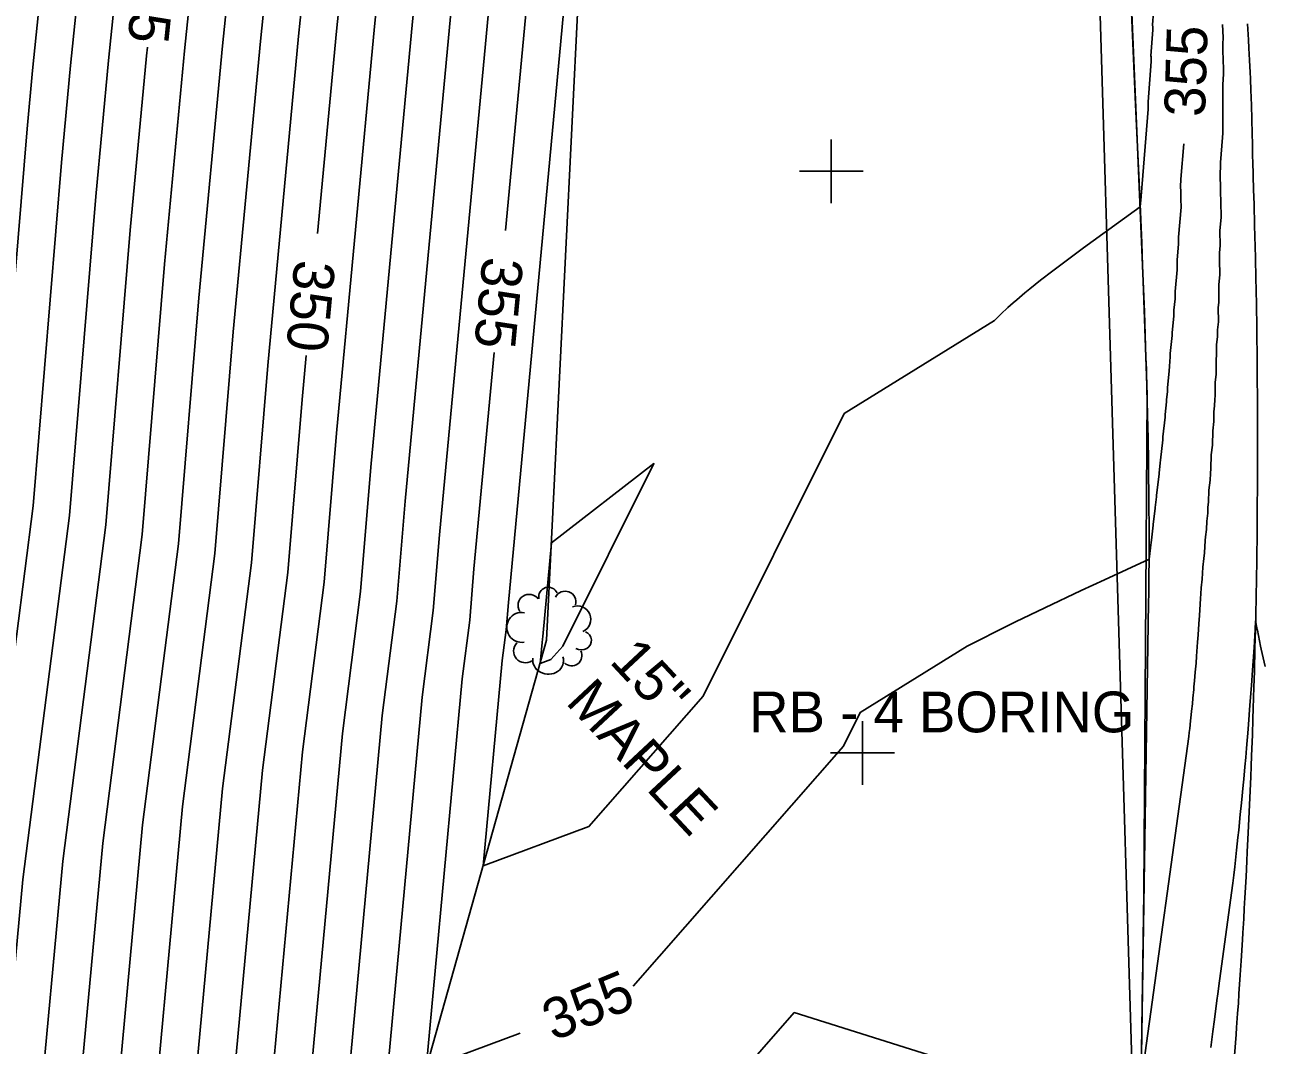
# Model space of a CAD drawing. Extents: x 487096 to 489566, y 221939 to 224454.
# Drawn here: x 488340.9 to 488438.1, y 223351.6 to 223431.6 of the extents above; entities that cross this region are included whole.
import ezdxf

# ---------------------------------------------------------------- set-up
doc = ezdxf.new("R2010")
doc.units = 0
for name, color, linetype in [('SV_BKLN_EARTH_TOP', 7, 'Continuous'), ('SV_FENC_FENCES', 7, 'Continuous'), ('SV_ROAD_BITRD', 7, 'Continuous'), ('SV_ROWL_HWYLOC', 7, 'Continuous'), ('SV_SURF_INDEX_CONTOUR', 7, 'Continuous'), ('SV_SURF_INTER_CONTOUR', 7, 'Continuous'), ('SV_SURF_SPOT', 7, 'Continuous'), ('SV_TREE_TREEVEG', 7, 'Continuous'), ('SV_TREE_TREEVEG_TX', 7, 'Continuous')]:
    doc.layers.add(name, color=color, linetype=linetype)

msp = doc.modelspace()

# ---------------------------------------------------------------- linework, layer by layer
at = {"layer": 'SV_BKLN_EARTH_TOP'}
for points in [[(488395.681, 223500.346), (488384.294, 223433.518), (488381.81, 223383.313), (488365.842, 223326.628), (488362.138, 223280.009)], [(488428.288, 223340.613), (488429.007, 223386.274), (488429.017, 223386.951), (488429.033, 223388.306), (488429.042, 223389.662), (488429.046, 223390.565), (488429.047, 223391.167), (488429.045, 223392.372), (488429.039, 223393.727), (488429.032, 223394.63), (488429.012, 223396.436), (488428.999, 223397.339), (488428.967, 223399.145), (488428.928, 223400.951), (488428.899, 223402.155), (488428.878, 223402.958), (488428.832, 223404.563), (488428.804, 223405.466), (488428.745, 223407.272), (488428.682, 223409.077), (488428.637, 223410.281), (488428.542, 223412.689), (488428.468, 223414.494), (488428.312, 223418.105), (488427.989, 223425.326), (488427.829, 223428.937), (488427.726, 223431.344), (488427.676, 223432.548)]]:
    msp.add_lwpolyline(points, dxfattribs=at)
at = {"layer": 'SV_FENC_FENCES'}
msp.add_lwpolyline([(488428.288, 223340.613), (488429.007, 223386.274), (488429.017, 223386.951), (488429.033, 223388.306), (488429.042, 223389.662), (488429.046, 223390.565), (488429.047, 223391.167), (488429.045, 223392.372), (488429.039, 223393.727), (488429.032, 223394.63), (488429.012, 223396.436), (488428.999, 223397.339), (488428.967, 223399.145), (488428.928, 223400.951), (488428.899, 223402.155), (488428.878, 223402.958), (488428.832, 223404.563), (488428.804, 223405.466), (488428.745, 223407.272), (488428.682, 223409.077), (488428.637, 223410.281), (488428.542, 223412.689), (488428.468, 223414.494), (488428.312, 223418.105), (488427.989, 223425.326), (488427.829, 223428.937), (488427.726, 223431.344), (488427.676, 223432.548)], dxfattribs=at)
at = {"layer": 'SV_ROAD_BITRD'}
for points in [[(488436.765, 223431.661), (488436.841, 223430.391), (488436.876, 223429.755), (488436.925, 223428.8), (488436.97, 223427.844), (488436.991, 223427.365), (488437.03, 223426.408), (488437.048, 223425.928), (488437.073, 223425.209), (488437.102, 223424.248), (488437.135, 223422.965), (488437.149, 223422.323), (488437.158, 223421.841), (488437.168, 223421.198), (488437.173, 223420.877)], [(488437.173, 223420.876), (488437.246, 223418.641), (488437.279, 223417.524), (488437.326, 223415.848), (488437.368, 223414.172), (488437.387, 223413.335), (488437.423, 223411.659), (488437.439, 223410.821), (488437.462, 223409.565), (488437.488, 223407.89), (488437.499, 223407.052), (488437.514, 223405.796), (488437.532, 223403.912), (488437.544, 223402.237), (488437.548, 223401.4), (488437.552, 223400.144), (488437.553, 223398.26), (488437.549, 223396.376), (488437.545, 223395.434), (488437.534, 223393.76), (488437.527, 223392.923), (488437.514, 223391.667), (488437.491, 223389.784), (488437.461, 223387.9), (488437.445, 223386.959), (488437.407, 223385.075), (488437.386, 223384.134), (488437.352, 223382.721), (488437.303, 223380.863), (488437.267, 223379.625), (488437.215, 223377.973), (488437.188, 223377.147), (488437.145, 223375.909), (488437.084, 223374.258), (488437.051, 223373.432), (488437.018, 223372.606), (488436.972, 223371.505), (488436.948, 223370.955), (488436.874, 223369.304), (488436.823, 223368.204), (488436.751, 223366.736), (488436.714, 223366.003), (488436.649, 223364.765), (488436.559, 223363.114), (488436.513, 223362.289), (488436.465, 223361.464), (488436.4, 223360.364), (488436.367, 223359.814), (488436.265, 223358.164), (488436.194, 223357.065), (488436.097, 223355.599), (488436.048, 223354.866), (488435.991, 223354.041), (488435.913, 223352.942), (488435.874, 223352.393), (488435.753, 223350.744)], [(488437.173, 223420.876), (488437.246, 223418.641), (488437.279, 223417.524), (488437.326, 223415.848), (488437.368, 223414.172), (488437.387, 223413.335), (488437.423, 223411.659), (488437.439, 223410.821), (488437.462, 223409.565), (488437.488, 223407.89), (488437.499, 223407.052), (488437.514, 223405.796), (488437.532, 223403.912), (488437.544, 223402.237), (488437.548, 223401.4), (488437.552, 223400.144), (488437.553, 223398.26), (488437.549, 223396.376), (488437.545, 223395.434), (488437.534, 223393.76), (488437.527, 223392.923), (488437.514, 223391.667), (488437.491, 223389.784), (488437.461, 223387.9), (488437.445, 223386.959), (488437.407, 223385.075), (488437.386, 223384.134), (488437.352, 223382.721), (488437.303, 223380.863), (488437.267, 223379.625), (488437.215, 223377.973), (488437.188, 223377.147), (488437.145, 223375.909), (488437.084, 223374.258), (488437.051, 223373.432), (488437.018, 223372.606), (488436.972, 223371.505), (488436.948, 223370.955), (488436.874, 223369.304), (488436.823, 223368.204), (488436.751, 223366.736), (488436.714, 223366.003), (488436.649, 223364.765), (488436.559, 223363.114), (488436.513, 223362.289), (488436.465, 223361.464), (488436.4, 223360.364), (488436.367, 223359.814), (488436.265, 223358.164), (488436.194, 223357.065), (488436.097, 223355.599), (488436.048, 223354.866), (488435.991, 223354.041), (488435.913, 223352.942), (488435.874, 223352.393), (488435.753, 223350.744)], [(488437.173, 223420.876), (488437.246, 223418.641), (488437.279, 223417.524), (488437.326, 223415.848), (488437.368, 223414.172), (488437.388, 223413.334), (488437.423, 223411.659), (488437.44, 223410.821), (488437.462, 223409.565), (488437.488, 223407.89), (488437.499, 223407.052), (488437.514, 223405.796), (488437.532, 223403.912), (488437.544, 223402.237), (488437.548, 223401.4), (488437.552, 223400.144), (488437.553, 223398.26), (488437.549, 223396.376), (488437.545, 223395.434), (488437.534, 223393.76), (488437.527, 223392.923), (488437.514, 223391.667), (488437.491, 223389.784), (488437.461, 223387.9), (488437.445, 223386.959), (488437.407, 223385.075), (488437.386, 223384.134), (488437.352, 223382.721), (488437.303, 223380.863), (488437.267, 223379.625), (488437.215, 223377.973), (488437.188, 223377.147), (488437.145, 223375.909), (488437.084, 223374.258), (488437.051, 223373.432), (488437.018, 223372.606), (488436.972, 223371.505), (488436.948, 223370.955), (488436.874, 223369.304), (488436.823, 223368.204), (488436.751, 223366.736), (488436.714, 223366.003), (488436.649, 223364.765), (488436.559, 223363.114), (488436.513, 223362.289), (488436.465, 223361.464), (488436.4, 223360.364), (488436.367, 223359.814), (488436.265, 223358.164), (488436.194, 223357.065), (488436.097, 223355.599), (488436.048, 223354.866), (488435.991, 223354.041), (488435.913, 223352.942), (488435.874, 223352.393), (488435.753, 223350.744)]]:
    msp.add_lwpolyline(points, dxfattribs=at)
at = {"layer": 'SV_ROWL_HWYLOC'}
msp.add_lwpolyline([(488362.041, 223571.419), (488379.111, 223558.17), (488393.88, 223539.376), (488394.741, 223535.644), (488413.006, 223498.439), (488420.164, 223469.81), (488427.323, 223441.182), (488428.59, 223411.485), (488428.888, 223402.557), (488428.648, 223363.443), (488428.288, 223340.613), (488424.744, 223306.137), (488415.388, 223241.145), (488415.007, 223209.78)], dxfattribs=at)
at = {"layer": 'SV_SURF_INDEX_CONTOUR'}
for points in [[(488374.182, 223500.563), (488374.236, 223497.565), (488374.273, 223497.475), (488374.655, 223480.805), (488366.455, 223441.941), (488365.336, 223431.075), (488363.851, 223415.207)], [(488393.816, 223499.387), (488393.833, 223498.629), (488380.476, 223435.321), (488380.237, 223432.995), (488378.593, 223415.443)], [(488342.016, 223343.881), (488341.96, 223345.384), (488343.868, 223365.98), (488347.243, 223392.365), (488349.155, 223415.471), (488350.436, 223429.154), (488350.506, 223429.835)], [(488388.605, 223356.199), (488405.085, 223375.009), (488406.406, 223377.652), (488414.792, 223382.854), (488415.52, 223383.231), (488417.37, 223384.164), (488418.568, 223384.754), (488420.88, 223385.869), (488423.713, 223387.206), (488425.542, 223388.056), (488429.042, 223389.665), (488429.152, 223390.555), (488429.153, 223390.579), (488429.226, 223391.178), (488429.368, 223392.345), (488429.37, 223392.393), (488429.526, 223393.68), (488429.528, 223393.728), (488429.63, 223394.569), (488429.633, 223394.687), (488429.83, 223396.34), (488429.833, 223396.43), (488429.928, 223397.235), (488429.933, 223397.44), (488430.118, 223399.027), (488430.123, 223399.28), (488430.299, 223400.823), (488430.302, 223401.023), (488430.415, 223402.023), (488430.417, 223402.17), (488430.489, 223402.824), (488430.493, 223403.136), (488430.633, 223404.428), (488430.636, 223404.819), (488430.712, 223405.538), (488430.713, 223405.814), (488430.859, 223407.219), (488430.859, 223407.421), (488430.998, 223408.765), (488430.996, 223409.206), (488431.084, 223410.083), (488431.082, 223410.431), (488431.08, 223410.664), (488431.246, 223412.375), (488431.241, 223412.886), (488431.237, 223413.142), (488431.353, 223414.39), (488431.344, 223414.934), (488431.556, 223417.293), (488431.545, 223417.895), (488431.536, 223418.298), (488431.516, 223419.107), (488431.53, 223419.229), (488431.536, 223419.467), (488431.761, 223422.235)], [(488362.956, 223405.649), (488362.633, 223402.198), (488361.51, 223388.629), (488359.528, 223373.134), (488355.94, 223334.404), (488356.291, 223325.093), (488357.822, 223319.827)], [(488377.698, 223405.885), (488376.111, 223388.926), (488375.777, 223384.893), (488375.188, 223380.288), (488372.361, 223349.77), (488379.741, 223352.513)]]:
    msp.add_lwpolyline(points, dxfattribs=at)
at = {"layer": 'SV_SURF_INTER_CONTOUR'}
for points in [[(488342.405, 223523.227), (488342.938, 223493.507), (488343.029, 223493.284), (488343.959, 223452.763), (488343.962, 223452.75), (488343.964, 223452.738), (488343.966, 223452.726), (488343.967, 223452.715), (488343.967, 223452.704), (488343.967, 223452.694), (488343.967, 223452.684), (488343.966, 223452.681), (488343.975, 223452.397), (488343.931, 223451.656), (488341.496, 223428.002), (488341.069, 223423.434), (488338.683, 223394.606), (488334.471, 223361.687), (488333.572, 223351.971), (488334.716, 223321.625)], [(488346.357, 223521.53), (488346.85, 223494.014), (488346.934, 223493.808), (488347.806, 223455.852), (488346.826, 223451.209), (488344.476, 223428.386), (488343.764, 223420.78), (488341.536, 223393.859), (488337.604, 223363.118), (488336.368, 223349.775), (488337.413, 223322.059), (488344.813, 223296.595), (488348.741, 223278.32), (488353.119, 223244.108), (488359.768, 223236.874), (488370.825, 223218.92)], [(488350.309, 223519.833), (488350.762, 223494.521), (488350.84, 223494.332), (488351.641, 223459.416), (488349.63, 223449.885), (488347.456, 223428.77), (488346.46, 223418.125), (488344.39, 223393.112), (488340.736, 223364.549), (488339.164, 223347.579), (488340.11, 223322.492), (488348.724, 223292.851), (488351.765, 223278.701), (488355.155, 223252.212), (488363.19, 223243.47), (488376.551, 223221.776), (488378.02, 223207.425)], [(488407.915, 223209.328), (488405.179, 223236.053), (488380.297, 223276.455), (488377.15, 223279.879), (488363.09, 223291.986), (488353.595, 223324.66), (488353.144, 223336.6), (488356.396, 223371.703), (488358.656, 223389.376), (488359.937, 223404.853), (488362.356, 223430.691), (488363.651, 223443.265), (488370.819, 223477.24), (488370.367, 223496.951), (488370.323, 223497.058), (488370.067, 223511.347), (488377.872, 223520.346)], [(488358.212, 223516.438), (488358.587, 223495.536), (488358.651, 223495.379), (488359.313, 223466.546), (488355.238, 223447.237), (488353.416, 223429.538), (488351.851, 223412.816), (488350.096, 223391.618), (488347, 223367.411), (488344.756, 223343.188), (488345.504, 223323.359), (488356.546, 223285.363), (488357.814, 223279.464), (488359.227, 223268.421), (488370.033, 223256.664), (488388.002, 223227.487), (488389.978, 223208.186)], [(488361.532, 223330.012), (488365.792, 223375.996), (488367.217, 223387.135), (488368.024, 223396.89), (488371.296, 223431.843), (488372.063, 223439.293), (488382.326, 223487.934), (488382.083, 223498.522), (488382.06, 223498.58), (488381.922, 223506.255), (488386.115, 223511.089), (488398.229, 223515.229)], [(488362.164, 223514.741), (488362.499, 223496.043), (488362.556, 223495.903), (488363.148, 223470.111), (488358.043, 223445.913), (488356.396, 223429.922), (488354.546, 223410.162), (488352.95, 223390.87), (488350.132, 223368.841), (488347.552, 223340.992), (488348.201, 223323.793), (488360.457, 223281.619), (488360.838, 223279.845), (488361.263, 223276.525), (488373.454, 223263.261), (488393.727, 223230.342), (488395.957, 223208.567)], [(488383.367, 223514.175), (488377.971, 223507.952), (488378.148, 223498.072), (488378.178, 223497.998), (488378.491, 223484.37), (488369.259, 223440.617), (488368.316, 223431.459), (488365.328, 223399.544), (488364.363, 223387.882), (488362.66, 223374.565), (488358.736, 223332.208)], [(488401.936, 223208.948), (488399.453, 223233.198), (488376.876, 223269.858), (488367.589, 223279.962), (488362.484, 223284.358), (488350.898, 223324.226), (488350.348, 223338.796), (488353.264, 223370.272), (488355.803, 223390.123), (488357.242, 223407.507), (488359.376, 223430.307), (488360.847, 223444.589), (488366.984, 223473.675), (488366.462, 223496.427), (488366.411, 223496.55), (488366.115, 223513.044)], [(488402.933, 223513.229), (488397.497, 223510.954), (488388.863, 223508.003), (488385.874, 223504.558), (488385.972, 223499.087), (488385.989, 223499.046), (488386.162, 223491.499), (488374.868, 223437.969), (488374.277, 223432.227), (488370.719, 223394.235), (488370.07, 223386.388), (488368.924, 223377.426), (488364.329, 223327.816)], [(488383.217, 223433.379), (488378.806, 223386.272), (488378.63, 223384.146), (488378.32, 223381.719), (488376.83, 223365.634), (488385.124, 223368.717), (488394.078, 223378.937), (488405.15, 223401.091), (488416.92, 223408.393), (488417.421, 223408.885), (488417.979, 223409.405), (488418.388, 223409.769), (488418.679, 223410.021), (488419.308, 223410.552), (488419.694, 223410.868), (488420.541, 223411.546), (488421.508, 223412.297), (488422.231, 223412.847), (488423.909, 223414.095), (488425.417, 223415.196), (488428.347, 223417.301), (488428.417, 223418.079), (488428.416, 223418.111), (488428.416, 223418.137), (488428.416, 223418.141), (488428.416, 223418.149), (488428.97, 223424.953), (488428.971, 223425.004), (488428.973, 223425.072), (488428.974, 223425.21), (488428.974, 223425.314), (488428.974, 223425.392), (488428.973, 223425.444), (488428.972, 223425.549), (488429.211, 223428.7), (488429.209, 223428.772), (488429.205, 223428.916), (488429.201, 223429.061), (488429.197, 223429.158), (488429.342, 223431.175), (488429.332, 223431.401), (488429.323, 223431.57), (488429.391, 223432.56)], [(488377.257, 223432.611), (488373.415, 223391.581), (488372.923, 223385.64), (488372.056, 223378.857), (488367.892, 223333.906)], [(488428.415, 223348.683), (488432.163, 223375.777), (488432.197, 223376.079), (488432.232, 223376.385), (488432.3, 223377.005), (488432.351, 223377.478), (488432.381, 223377.762), (488432.439, 223378.338), (488432.483, 223378.777), (488432.547, 223379.446), (488432.568, 223379.672), (488432.61, 223380.128), (488432.64, 223380.474), (488432.671, 223380.823), (488432.73, 223381.532), (488432.773, 223382.073), (488432.801, 223382.437), (488432.856, 223383.176), (488432.895, 223383.738), (488432.952, 223384.594), (488432.993, 223385.256), (488433.019, 223385.701), (488433.069, 223386.603), (488433.112, 223386.955), (488433.136, 223387.414), (488433.221, 223388.105), (488433.265, 223389.046), (488433.348, 223389.724), (488433.402, 223390.162), (488433.443, 223391.137), (488433.478, 223391.429), (488433.548, 223391.997), (488433.573, 223392.666), (488433.649, 223393.29), (488433.664, 223393.745), (488433.714, 223394.151), (488433.743, 223395.075), (488433.837, 223395.87), (488433.852, 223396.402), (488433.898, 223396.787), (488433.925, 223397.869), (488434.013, 223398.625), (488434.035, 223399.735), (488434.118, 223400.465), (488434.13, 223401.222), (488434.183, 223401.694), (488434.19, 223402.205), (488434.224, 223402.513), (488434.235, 223403.548), (488434.301, 223404.154), (488434.309, 223405.341), (488434.344, 223405.676), (488434.346, 223406.477), (488434.414, 223407.13), (488434.415, 223407.672), (488434.479, 223408.296), (488434.476, 223409.399), (488434.516, 223409.804), (488434.512, 223410.642), (488434.507, 223411.202), (488434.584, 223411.988), (488434.572, 223413.129), (488434.564, 223413.701), (488434.617, 223414.272), (488434.599, 223415.431), (488434.695, 223416.507), (488434.673, 223417.693), (488434.655, 223418.486), (488434.616, 223420.076), (488434.643, 223420.316), (488434.656, 223420.784), (488434.814, 223422.732), (488434.822, 223423.086), (488434.829, 223423.561), (488434.839, 223424.516), (488434.84, 223425.238), (488434.837, 223425.781), (488434.834, 223426.145), (488434.824, 223426.874), (488434.888, 223427.726), (488434.881, 223428.094), (488434.862, 223428.831), (488434.837, 223429.571), (488434.818, 223430.065), (488434.857, 223430.598), (488434.811, 223431.593)], [(488433.897, 223351.376), (488434.059, 223352.622), (488434.183, 223353.584), (488434.371, 223355.069), (488434.434, 223355.577), (488434.562, 223356.61), (488435.621, 223364.272), (488435.694, 223364.905), (488435.766, 223365.545), (488435.91, 223366.845), (488436.016, 223367.838), (488436.078, 223368.433), (488436.201, 223369.64), (488436.292, 223370.559), (488436.427, 223371.961), (488436.471, 223372.435), (488436.558, 223373.391), (488436.622, 223374.117), (488436.686, 223374.85), (488436.81, 223376.336), (488436.9, 223377.468), (488436.959, 223378.232), (488437.074, 223379.78), (488437.157, 223380.959), (488437.276, 223382.754), (488437.361, 223384.14), (488437.402, 223384.827), (488437.529, 223384.156), (488437.541, 223384.105), (488437.788, 223382.862), (488437.848, 223382.629), (488438.137, 223381.268)], [(488391.071, 223342.522), (488401.229, 223354.116), (488424.278, 223346.868)]]:
    msp.add_lwpolyline(points, dxfattribs=at)
msp.add_lwpolyline([(488381.484, 223383.399), (488381.452, 223383.15), (488381.299, 223381.498), (488382.15, 223381.815), (488383.07, 223382.864), (488390.223, 223397.177), (488382.188, 223390.944), (488381.502, 223383.617)], close=True, dxfattribs=at)
at = {"layer": 'SV_SURF_SPOT'}
for p, q in [((488404.132, 223417.595), (488404.132, 223422.597)), ((488401.631, 223420.096), (488406.633, 223420.096)), ((488404.132, 223420.096), (488404.132, 223420.096)), ((488406.576, 223371.976), (488406.576, 223376.978)), ((488404.075, 223374.477), (488409.077, 223374.477)), ((488406.576, 223374.477), (488406.576, 223374.477))]:
    msp.add_line(p, q, dxfattribs=at)
at = {"layer": 'SV_TREE_TREEVEG'}
msp.add_line((488382.053, 223384.076), (488382.053, 223384.076), dxfattribs=at)
msp.add_lwpolyline([(488469.572, 222626.729), (488414.357, 222775.799), (488391.306, 222875.646), (488384.757, 223013.776), (488396.275, 223079.007), (488413.65, 223210.141), (488414.482, 223247.549), (488427.956, 223341.619), (488424.883, 223443.612), (488411.442, 223499.763), (488395.395, 223528.757), (488373.339, 223524.504)], dxfattribs=at)
for centre, radius, start, end in [((488380.442, 223386.04), 0.874, 35.99331, 211.459), ((488381.942, 223386.727), 0.75, 23.2911, 192.35792), ((488383.257, 223386.313), 0.85, 345.53076, 152.70931), ((488384.218, 223384.957), 1.059, 294.18586, 111.10825), ((488379.853, 223384.322), 1.171, 79.3292, 279.98885), ((488380.136, 223382.473), 0.922, 137.01566, 304.55007)]:
    msp.add_arc(centre, radius, start, end, dxfattribs=at)
for centre, major_axis, ratio, start_param, end_param in [((488384.508, 223383.309), (0.822, -0.013), 0.901056, 4.216583, 7.444153), ((488381.924, 223381.74), (-1.196, 0.159), 0.902156, 0, 3.5401), ((488383.772, 223382.107), (0.08, -0.798), 0.999752, 5.391582, 8.241319)]:
    msp.add_ellipse(centre, major_axis=major_axis, ratio=ratio, start_param=start_param, end_param=end_param, dxfattribs=at)

# ---------------------------------------------------------------- texts
at = {"layer": 'SV_SURF_INDEX_CONTOUR'}
for s, rotation, p in [('345', 264.12177, (488349.678, 223437.411)), ('355', 88.25725, (488433.426, 223424.334)), ('350', 264.65123, (488362.057, 223413.217)), ('355', 264.65123, (488376.8, 223413.453)), ('355', 22.48505, (488382.339, 223351.855))]:
    msp.add_text(s, height=3.2, rotation=rotation, dxfattribs=at).set_placement(p)
at = {"layer": 'SV_SURF_SPOT'}
msp.add_text('RB - 4 BORING', height=3.2, dxfattribs=at).set_placement((488397.689, 223376.093))
at = {"layer": 'SV_TREE_TREEVEG_TX'}
for s, p in [('15"', (488386.655, 223381.61)), ('MAPLE', (488383.219, 223378.402))]:
    msp.add_text(s, height=3.2, rotation=313.03859, dxfattribs=at).set_placement(p)

doc.saveas('drawing.dxf')
